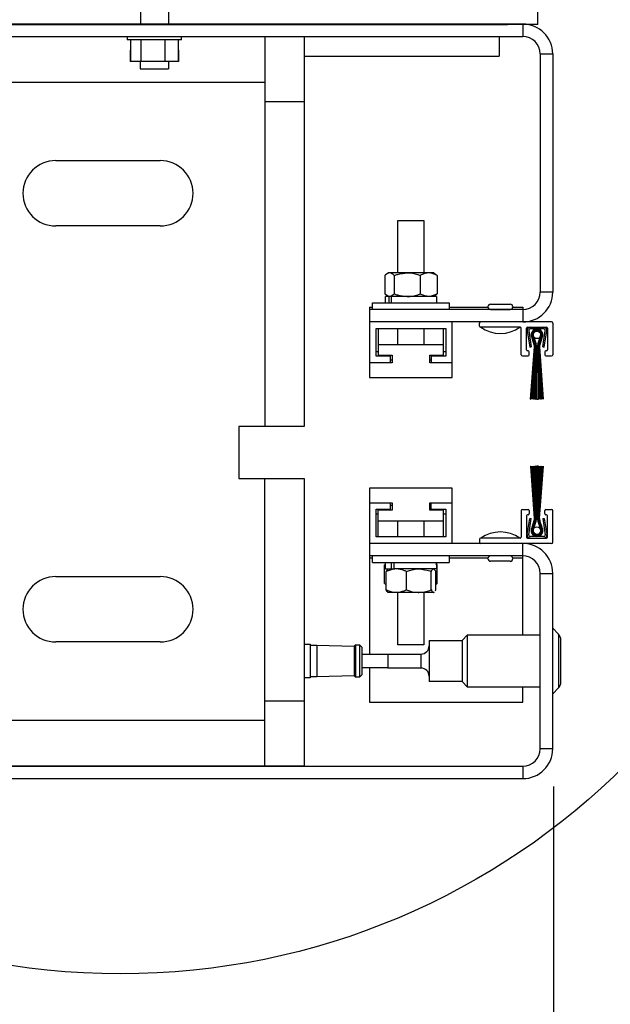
# Model space of a CAD drawing. Header units: inches. Extents: x 170 to 312, y 215 to 248.
# Tile 289 of 557: x 224.954 to 225.686, y 236.328 to 237.549. Entities that reach past the tile are written whole.
import ezdxf

# ---------------------------------------------------------------- set-up
doc = ezdxf.new("R2010")
doc.units = ezdxf.units.IN
doc.header["$LTSCALE"] = 0.25
doc.header["$MEASUREMENT"] = 0
doc.layers.add('ANNOTATIONS', color=1, linetype='Continuous')
doc.layers.add('DETAILS', color=4, linetype='Continuous')
doc.styles.add('ARIAL', font='arial.ttf', dxfattribs={"height": 0.09375})
doc.dimstyles.new('STANDARD$0', dxfattribs={"dimtxt": 0.09375, "dimasz": 0.09375, "dimexe": 0.03125, "dimexo": 0.046875, "dimgap": 0.09, "dimtad": 0, "dimtih": 1, "dimtoh": 1, "dimdec": 4, "dimzin": 0, "dimdsep": 46, "dimtxsty": 'ARIAL', "dimcen": 0.09, "dimadec": 0, "dimazin": 0, "dimtfac": 1, "dimtdec": 4, "dimtofl": 0, "dimtmove": 0, "dimatfit": 1, "dimfxl": 1, "dimtolj": 1, "dimtzin": 0, "dimarcsym": 0})

# ---------------------------------------------------------------- blocks, each defined once
blk = doc.blocks.new('*D231')
at = {"layer": 'ANNOTATIONS', "color": 0, "lineweight": -2, "transparency": 16777216}
for p, q in [((225.6156, 236.5979), (225.6156, 236.1931)), ((224.5693, 236.5608), (224.5693, 236.1931)), ((224.663, 236.2243), (224.9318, 236.2243)), ((225.5218, 236.2243), (225.2197, 236.2243))]:
    blk.add_line(p, q, dxfattribs=at)
at = {"layer": 'ANNOTATIONS', "color": 0, "transparency": 16777216}
for points in [[(224.663, 236.2399), (224.663, 236.2087), (224.5693, 236.2243)], [(225.5218, 236.2399), (225.5218, 236.2087), (225.6156, 236.2243)]]:
    blk.add_solid(points, dxfattribs=at)
at = {"layer": 'defpoints', "color": 0, "transparency": 16777216}
for p in [(225.6156, 236.6448), (224.5693, 236.6077), (224.5693, 236.2243)]:
    blk.add_point(p, dxfattribs=at)
at = {"layer": 'ANNOTATIONS', "color": 0, "transparency": 16777216, "insert": (225.0758, 236.2243), "char_height": 0.09375, "attachment_point": 5, "style": 'ARIAL'}
blk.add_mtext('\\A1;8"', dxfattribs=at)

msp = doc.modelspace()

# ---------------------------------------------------------------- linework, layer by layer
at = {"layer": 'DETAILS'}
for p, q in [((225.1037, 237.90734), (225.1037, 237.54355)), ((225.13886, 237.54355), (225.13886, 237.90734)), ((225.59641, 237.54355), (225.59641, 237.90734)), ((225.59641, 237.54355), (224.54919, 237.54355)), ((225.57761, 237.54383), (224.56839, 237.54383)), ((224.59956, 237.54355), (225.55887, 237.54355)), ((225.59641, 237.54355), (224.80961, 237.54355)), ((225.57761, 237.54383), (225.57761, 237.5284)), ((224.6298, 237.5284), (225.57761, 237.5284)), ((225.08726, 237.5284), (225.08726, 237.52418)), ((225.15476, 237.52418), (225.15476, 237.5284)), ((225.25808, 237.5284), (225.25808, 237.04471)), ((225.30671, 237.5284), (225.30671, 237.04471)), ((225.5483, 237.5284), (225.5483, 237.50409)), ((225.15476, 237.52418), (225.08726, 237.52418)), ((225.09128, 237.52418), (225.09128, 237.49747)), ((225.10437, 237.52418), (225.10437, 237.49747)), ((225.1341, 237.52418), (225.1341, 237.49747)), ((225.15073, 237.52418), (225.15073, 237.49747)), ((225.09121, 237.51167), (225.09121, 237.49747)), ((225.1508, 237.51167), (225.1508, 237.49747)), ((225.30671, 237.50409), (225.5483, 237.50409)), ((225.59926, 237.50675), (225.6147, 237.50675)), ((225.59926, 237.50675), (225.59926, 237.21134)), ((225.6147, 237.50675), (225.6147, 237.21134)), ((225.1508, 237.49747), (225.09121, 237.49747)), ((225.10343, 237.49747), (225.10343, 237.4882)), ((225.10343, 237.4882), (225.13859, 237.4882)), ((225.13859, 237.49747), (225.13859, 237.4882)), ((224.86905, 237.47167), (225.25808, 237.47167)), ((225.30671, 237.44735), (225.25808, 237.44735)), ((224.99873, 237.37441), (225.12841, 237.37441)), ((225.12841, 237.29336), (224.99873, 237.29336)), ((225.42277, 237.2352), (225.42277, 237.30004)), ((225.42277, 237.30004), (225.45519, 237.30004)), ((225.45519, 237.30004), (225.45519, 237.2352)), ((225.40665, 237.23196), (225.40665, 237.20914)), ((225.40842, 237.23358), (225.41062, 237.2352)), ((225.46735, 237.2352), (225.41062, 237.2352)), ((225.41829, 237.23196), (225.41829, 237.20914)), ((225.45062, 237.23196), (225.45062, 237.20914)), ((225.46735, 237.2352), (225.46955, 237.23358)), ((225.47132, 237.23196), (225.47132, 237.20914)), ((225.41062, 237.2059), (225.40842, 237.20752)), ((225.46955, 237.20752), (225.46735, 237.2059)), ((225.6147, 237.21134), (225.59926, 237.21134)), ((225.39139, 237.18969), (225.39139, 237.19786)), ((225.39139, 237.19786), (225.48657, 237.19786)), ((225.40741, 237.19786), (225.40741, 237.2059)), ((225.41446, 237.2059), (225.40741, 237.2059)), ((225.40983, 237.2059), (225.40983, 237.20648)), ((225.41168, 237.2059), (225.41168, 237.19786)), ((225.4145, 237.2059), (225.4145, 237.19786)), ((225.47056, 237.2059), (225.4145, 237.2059)), ((225.46814, 237.2059), (225.46814, 237.20648)), ((225.47056, 237.2059), (225.47056, 237.19786)), ((225.48657, 237.19786), (225.48657, 237.18969)), ((225.5377, 237.1963), (225.56201, 237.1963)), ((225.38776, 237.19259), (225.38776, 237.10553)), ((225.38776, 237.19259), (225.39139, 237.19259)), ((225.57761, 237.18969), (225.38776, 237.18969)), ((225.48657, 237.19259), (225.53449, 237.19259)), ((225.5377, 237.18969), (225.5377, 237.18982)), ((225.5377, 237.18982), (225.56201, 237.18982)), ((225.56201, 237.18982), (225.56201, 237.18969)), ((225.56522, 237.19259), (225.57761, 237.19259)), ((225.57761, 237.19259), (225.57761, 237.17425)), ((225.6134, 237.17425), (225.38776, 237.17425)), ((225.4902, 237.10553), (225.4902, 237.17425)), ((225.52392, 237.16907), (225.52392, 237.17296)), ((225.6147, 237.17296), (225.6147, 237.13341)), ((225.3958, 237.13172), (225.3958, 237.16621)), ((225.3958, 237.16621), (225.48216, 237.16621)), ((225.39846, 237.16621), (225.39846, 237.13315)), ((225.42277, 237.14611), (225.42277, 237.16621)), ((225.45519, 237.16621), (225.45519, 237.14611)), ((225.47951, 237.13315), (225.47951, 237.16621)), ((225.48216, 237.16621), (225.48216, 237.13172)), ((225.5745, 237.16777), (225.52522, 237.16777)), ((225.57579, 237.13341), (225.57579, 237.16647)), ((225.58228, 237.13989), (225.58228, 237.16647)), ((225.58313, 237.16307), (225.58617, 237.14313)), ((225.58357, 237.16777), (225.60691, 237.16777)), ((225.58506, 237.16336), (225.58809, 237.14342)), ((225.60331, 237.16583), (225.58717, 237.16583)), ((225.6024, 237.14342), (225.60543, 237.16336)), ((225.60432, 237.14313), (225.60735, 237.16307)), ((225.60821, 237.16647), (225.60821, 237.13989)), ((225.47951, 237.14611), (225.39846, 237.14611)), ((225.59179, 237.14584), (225.5891, 237.15415)), ((225.58922, 237.15421), (225.59191, 237.14588)), ((225.59203, 237.14592), (225.58934, 237.15426)), ((225.58946, 237.15432), (225.59216, 237.14596)), ((225.59228, 237.146), (225.58958, 237.15438)), ((225.58969, 237.15444), (225.5924, 237.14604)), ((225.59253, 237.14608), (225.58981, 237.1545)), ((225.58993, 237.15456), (225.59265, 237.14612)), ((225.59277, 237.14616), (225.59004, 237.15461)), ((225.59016, 237.15467), (225.5929, 237.1462)), ((225.59302, 237.14624), (225.59028, 237.15473)), ((225.59145, 237.15534), (225.59426, 237.14664)), ((225.59617, 237.14664), (225.59898, 237.15534)), ((225.60014, 237.15473), (225.5974, 237.14624)), ((225.59752, 237.1462), (225.60026, 237.15467)), ((225.60038, 237.15461), (225.59765, 237.14616)), ((225.59777, 237.14612), (225.60049, 237.15456)), ((225.60061, 237.1545), (225.59789, 237.14608)), ((225.59802, 237.14604), (225.60073, 237.15444)), ((225.60085, 237.15438), (225.59814, 237.146)), ((225.59826, 237.14596), (225.60096, 237.15432)), ((225.60108, 237.15426), (225.59839, 237.14592)), ((225.59851, 237.14588), (225.6012, 237.15421)), ((225.60132, 237.15415), (225.59863, 237.14584)), ((225.39846, 237.13742), (225.3958, 237.13742)), ((225.48216, 237.13742), (225.47951, 237.13742)), ((225.58422, 237.13859), (225.58357, 237.13859)), ((225.58552, 237.13341), (225.58552, 237.1373)), ((225.58617, 237.14313), (225.58809, 237.14342)), ((225.58732, 237.07829), (225.59216, 237.14345)), ((225.59229, 237.14345), (225.58748, 237.07829)), ((225.58871, 237.07829), (225.59242, 237.14345)), ((225.59255, 237.14345), (225.58887, 237.07829)), ((225.5901, 237.07829), (225.59268, 237.14345)), ((225.59281, 237.14345), (225.59026, 237.07829)), ((225.59147, 237.07829), (225.59294, 237.14345)), ((225.59307, 237.14345), (225.59163, 237.07829)), ((225.59284, 237.07829), (225.5932, 237.14345)), ((225.59333, 237.14345), (225.593, 237.07829)), ((225.59346, 237.07829), (225.59346, 237.14345)), ((225.59476, 237.14345), (225.59476, 237.07829)), ((225.59566, 237.07829), (225.59566, 237.14345)), ((225.59696, 237.14345), (225.59696, 237.07829)), ((225.59742, 237.07829), (225.59709, 237.14345)), ((225.59722, 237.14345), (225.59758, 237.07829)), ((225.59879, 237.07829), (225.59735, 237.14345)), ((225.59748, 237.14345), (225.59895, 237.07829)), ((225.60017, 237.07829), (225.59761, 237.14345)), ((225.59774, 237.14345), (225.60033, 237.07829)), ((225.60155, 237.07829), (225.59787, 237.14345)), ((225.598, 237.14345), (225.60171, 237.07829)), ((225.60294, 237.07829), (225.59813, 237.14345)), ((225.59826, 237.14345), (225.6031, 237.07829)), ((225.6024, 237.14342), (225.60432, 237.14313)), ((225.60497, 237.1373), (225.60497, 237.13341)), ((225.60691, 237.13859), (225.60627, 237.13859)), ((225.41564, 237.12368), (225.38776, 237.12368)), ((225.4137, 237.13172), (225.3958, 237.13172)), ((225.39846, 237.13315), (225.41564, 237.13315)), ((225.4137, 237.12368), (225.4137, 237.13315)), ((225.41564, 237.12669), (225.4137, 237.12669)), ((225.41564, 237.13315), (225.41564, 237.12368)), ((225.46232, 237.13315), (225.47951, 237.13315)), ((225.46232, 237.12368), (225.46232, 237.13315)), ((225.46427, 237.12669), (225.46232, 237.12669)), ((225.4902, 237.12368), (225.46232, 237.12368)), ((225.46427, 237.13315), (225.46427, 237.12368)), ((225.48216, 237.13172), (225.46427, 237.13172)), ((225.57709, 237.13211), (225.58422, 237.13211)), ((225.60627, 237.13211), (225.6134, 237.13211)), ((225.38776, 237.10553), (225.4902, 237.10553)), ((225.58732, 237.07829), (225.58748, 237.07829)), ((225.58871, 237.07829), (225.58887, 237.07829)), ((225.5901, 237.07829), (225.59026, 237.07829)), ((225.59147, 237.07829), (225.59163, 237.07829)), ((225.59284, 237.07829), (225.593, 237.07829)), ((225.59346, 237.07829), (225.59476, 237.07829)), ((225.59566, 237.07829), (225.59696, 237.07829)), ((225.59742, 237.07829), (225.59758, 237.07829)), ((225.59879, 237.07829), (225.59895, 237.07829)), ((225.60017, 237.07829), (225.60033, 237.07829)), ((225.60155, 237.07829), (225.60171, 237.07829)), ((225.60294, 237.07829), (225.6031, 237.07829)), ((225.22566, 237.04471), (225.22566, 236.97987)), ((225.30671, 237.04471), (225.22566, 237.04471)), ((225.58732, 236.99543), (225.58748, 236.99543)), ((225.58732, 236.99543), (225.59216, 236.93027)), ((225.59229, 236.93027), (225.58748, 236.99543)), ((225.58871, 236.99543), (225.58887, 236.99543)), ((225.58871, 236.99543), (225.59242, 236.93027)), ((225.59255, 236.93027), (225.58887, 236.99543)), ((225.5901, 236.99543), (225.59026, 236.99543)), ((225.5901, 236.99543), (225.59268, 236.93027)), ((225.59281, 236.93027), (225.59026, 236.99543)), ((225.59147, 236.99543), (225.59163, 236.99543)), ((225.59147, 236.99543), (225.59294, 236.93027)), ((225.59307, 236.93027), (225.59163, 236.99543)), ((225.59284, 236.99543), (225.593, 236.99543)), ((225.59284, 236.99543), (225.5932, 236.93027)), ((225.59333, 236.93027), (225.593, 236.99543)), ((225.59476, 236.99543), (225.59346, 236.99543)), ((225.59346, 236.99543), (225.59346, 236.93027)), ((225.59476, 236.93027), (225.59476, 236.99543)), ((225.59566, 236.99543), (225.59566, 236.93027)), ((225.59696, 236.99543), (225.59566, 236.99543)), ((225.59696, 236.93027), (225.59696, 236.99543)), ((225.59742, 236.99543), (225.59709, 236.93027)), ((225.59722, 236.93027), (225.59758, 236.99543)), ((225.59879, 236.99543), (225.59735, 236.93027)), ((225.59742, 236.99543), (225.59758, 236.99543)), ((225.59748, 236.93027), (225.59895, 236.99543)), ((225.60017, 236.99543), (225.59761, 236.93027)), ((225.59774, 236.93027), (225.60033, 236.99543)), ((225.60155, 236.99543), (225.59787, 236.93027)), ((225.598, 236.93027), (225.60171, 236.99543)), ((225.60294, 236.99543), (225.59813, 236.93027)), ((225.59826, 236.93027), (225.6031, 236.99543)), ((225.59879, 236.99543), (225.59895, 236.99543)), ((225.60017, 236.99543), (225.60033, 236.99543)), ((225.60155, 236.99543), (225.60171, 236.99543)), ((225.60294, 236.99543), (225.6031, 236.99543)), ((225.22566, 236.97987), (225.30671, 236.97987)), ((225.25808, 236.62326), (225.25808, 236.97987)), ((225.30671, 236.97987), (225.30671, 236.62326)), ((225.4902, 236.9682), (225.38776, 236.9682)), ((225.38776, 236.9682), (225.38776, 236.76201)), ((225.4902, 236.89947), (225.4902, 236.9682)), ((225.38776, 236.95004), (225.41564, 236.95004)), ((225.4137, 236.94058), (225.4137, 236.95004)), ((225.41564, 236.95004), (225.41564, 236.94058)), ((225.46232, 236.94058), (225.46232, 236.95004)), ((225.46232, 236.95004), (225.4902, 236.95004)), ((225.46427, 236.94058), (225.46427, 236.95004)), ((225.3958, 236.942), (225.4137, 236.942)), ((225.3958, 236.90751), (225.3958, 236.942)), ((225.41564, 236.94058), (225.39846, 236.94058)), ((225.39846, 236.90751), (225.39846, 236.94058)), ((225.4137, 236.94704), (225.41564, 236.94704)), ((225.46232, 236.94704), (225.46427, 236.94704)), ((225.47951, 236.94058), (225.46232, 236.94058)), ((225.46427, 236.942), (225.48216, 236.942)), ((225.47951, 236.90751), (225.47951, 236.94058)), ((225.48216, 236.942), (225.48216, 236.90751)), ((225.57579, 236.94032), (225.57579, 236.90725)), ((225.57709, 236.94161), (225.58422, 236.94161)), ((225.58552, 236.94032), (225.58552, 236.93643)), ((225.60497, 236.93643), (225.60497, 236.94032)), ((225.60627, 236.94161), (225.6134, 236.94161)), ((225.6147, 236.90077), (225.6147, 236.94032)), ((225.3958, 236.9363), (225.39846, 236.9363)), ((225.39846, 236.92761), (225.47951, 236.92761)), ((225.42277, 236.90751), (225.42277, 236.92761)), ((225.45519, 236.92761), (225.45519, 236.90751)), ((225.47951, 236.9363), (225.48216, 236.9363)), ((225.58228, 236.93383), (225.58228, 236.90725)), ((225.58313, 236.91065), (225.58617, 236.93059)), ((225.58422, 236.93513), (225.58357, 236.93513)), ((225.58506, 236.91036), (225.58809, 236.9303)), ((225.58617, 236.93059), (225.58809, 236.9303)), ((225.59179, 236.92788), (225.5891, 236.91957)), ((225.58922, 236.91952), (225.59191, 236.92784)), ((225.59203, 236.9278), (225.58934, 236.91946)), ((225.58946, 236.9194), (225.59216, 236.92776)), ((225.59228, 236.92772), (225.58958, 236.91934)), ((225.58969, 236.91928), (225.5924, 236.92768)), ((225.59253, 236.92764), (225.58981, 236.91923)), ((225.58993, 236.91917), (225.59265, 236.9276)), ((225.59277, 236.92756), (225.59004, 236.91911)), ((225.59016, 236.91905), (225.5929, 236.92752)), ((225.59302, 236.92748), (225.59028, 236.91899)), ((225.59145, 236.91839), (225.59426, 236.92708)), ((225.59617, 236.92708), (225.59898, 236.91839)), ((225.60014, 236.91899), (225.5974, 236.92748)), ((225.59752, 236.92752), (225.60026, 236.91905)), ((225.60038, 236.91911), (225.59765, 236.92756)), ((225.59777, 236.9276), (225.60049, 236.91917)), ((225.60061, 236.91923), (225.59789, 236.92764)), ((225.59802, 236.92768), (225.60073, 236.91928)), ((225.60085, 236.91934), (225.59814, 236.92772)), ((225.59826, 236.92776), (225.60096, 236.9194)), ((225.60108, 236.91946), (225.59839, 236.9278)), ((225.59851, 236.92784), (225.6012, 236.91952)), ((225.60132, 236.91957), (225.59863, 236.92788)), ((225.6024, 236.9303), (225.60432, 236.93059)), ((225.6024, 236.9303), (225.60543, 236.91036)), ((225.60432, 236.93059), (225.60735, 236.91065)), ((225.60691, 236.93513), (225.60627, 236.93513)), ((225.60821, 236.90725), (225.60821, 236.93383)), ((225.48216, 236.90751), (225.3958, 236.90751)), ((225.52392, 236.90466), (225.52392, 236.90077)), ((225.5745, 236.90595), (225.52522, 236.90595)), ((225.58357, 236.90595), (225.60691, 236.90595)), ((225.60331, 236.9079), (225.58717, 236.9079)), ((225.6134, 236.89947), (225.38776, 236.89947)), ((225.57761, 236.786), (225.57761, 236.89947)), ((225.57761, 236.88404), (225.38776, 236.88404)), ((225.39139, 236.88114), (225.38776, 236.88114)), ((225.39139, 236.87587), (225.39139, 236.88404)), ((225.48657, 236.88404), (225.48657, 236.87587)), ((225.53449, 236.88114), (225.48657, 236.88114)), ((225.5377, 236.88391), (225.5377, 236.88404)), ((225.56201, 236.88391), (225.5377, 236.88391)), ((225.56201, 236.87742), (225.5377, 236.87742)), ((225.56201, 236.88404), (225.56201, 236.88391)), ((225.57761, 236.88114), (225.56522, 236.88114)), ((225.39139, 236.87587), (225.48657, 236.87587)), ((225.40644, 236.87275), (225.40803, 236.8736)), ((225.40644, 236.84993), (225.40644, 236.87275)), ((225.40741, 236.86783), (225.40741, 236.87587)), ((225.40741, 236.86783), (225.41699, 236.86783)), ((225.40828, 236.84176), (225.40828, 236.86459)), ((225.40996, 236.86734), (225.41062, 236.86783)), ((225.41489, 236.86783), (225.41489, 236.87587)), ((225.47056, 236.86783), (225.41734, 236.86783)), ((225.41838, 236.86783), (225.41838, 236.87587)), ((225.43353, 236.84176), (225.43353, 236.86459)), ((225.46423, 236.84176), (225.46423, 236.86459)), ((225.46735, 236.86783), (225.46801, 236.86734)), ((225.46968, 236.84176), (225.46968, 236.86459)), ((225.47153, 236.87275), (225.46994, 236.8736)), ((225.47056, 236.87587), (225.47056, 236.86783)), ((225.47056, 236.87333), (225.47153, 236.87275)), ((225.47153, 236.84993), (225.47153, 236.87275)), ((224.99873, 236.8583), (225.12841, 236.8583)), ((225.59926, 236.86238), (225.6147, 236.86238)), ((225.59926, 236.64478), (225.59926, 236.86238)), ((225.6147, 236.64478), (225.6147, 236.86238)), ((225.40644, 236.84993), (225.40803, 236.84909)), ((225.40828, 236.84841), (225.4078, 236.84877)), ((225.47017, 236.84877), (225.46968, 236.84841)), ((225.47153, 236.84993), (225.46994, 236.84909)), ((225.41062, 236.83852), (225.40996, 236.83901)), ((225.46735, 236.83852), (225.41062, 236.83852)), ((225.42277, 236.77368), (225.42277, 236.83852)), ((225.45519, 236.83852), (225.45519, 236.77368)), ((225.46695, 236.83852), (225.46775, 236.83936)), ((225.46801, 236.83901), (225.46735, 236.83852)), ((225.6147, 236.79417), (225.62192, 236.78695)), ((225.46153, 236.77911), (225.50238, 236.77911)), ((225.46153, 236.77911), (225.46153, 236.72805)), ((225.50238, 236.77911), (225.50927, 236.786)), ((225.50238, 236.77911), (225.50238, 236.72805)), ((225.50927, 236.786), (225.59926, 236.786)), ((225.50927, 236.72116), (225.50927, 236.786)), ((225.62192, 236.78695), (225.62192, 236.72021)), ((225.62491, 236.72743), (225.62491, 236.77973)), ((225.12841, 236.77725), (224.99873, 236.77725)), ((225.30671, 236.77452), (225.31426, 236.77452)), ((225.31426, 236.77452), (225.31426, 236.73264)), ((225.31426, 236.77323), (225.3223, 236.77323)), ((225.3223, 236.77323), (225.36883, 236.77191)), ((225.3223, 236.77323), (225.3223, 236.73394)), ((225.36883, 236.77191), (225.37041, 236.77349)), ((225.36883, 236.77191), (225.36883, 236.73525)), ((225.37041, 236.77349), (225.37547, 236.77349)), ((225.37041, 236.77349), (225.37041, 236.73368)), ((225.37547, 236.77349), (225.37806, 236.77089)), ((225.37547, 236.77349), (225.37547, 236.73368)), ((225.37806, 236.77089), (225.37806, 236.73627)), ((225.45519, 236.77368), (225.42277, 236.77368)), ((225.37806, 236.76201), (225.41048, 236.76201)), ((225.41, 236.76233), (225.41, 236.76201)), ((225.41048, 236.76226), (225.45132, 236.76226)), ((225.41048, 236.76226), (225.41048, 236.7449)), ((225.45132, 236.76226), (225.45132, 236.7449)), ((225.41048, 236.74515), (225.37806, 236.74515)), ((225.38776, 236.74515), (225.38776, 236.70249)), ((225.45132, 236.7449), (225.41048, 236.7449)), ((225.31426, 236.73264), (225.30671, 236.73264)), ((225.3223, 236.73394), (225.31426, 236.73394)), ((225.36883, 236.73525), (225.3223, 236.73394)), ((225.37041, 236.73368), (225.36883, 236.73525)), ((225.37547, 236.73368), (225.37041, 236.73368)), ((225.37806, 236.73627), (225.37547, 236.73368)), ((225.50238, 236.72805), (225.46153, 236.72805)), ((225.50927, 236.72116), (225.50238, 236.72805)), ((225.59926, 236.72116), (225.50927, 236.72116)), ((225.57761, 236.70249), (225.57761, 236.72116)), ((225.62192, 236.72021), (225.6147, 236.71299)), ((225.25808, 236.7043), (225.30671, 236.7043)), ((225.38776, 236.70249), (225.57761, 236.70249)), ((225.25808, 236.67999), (224.86905, 236.67999)), ((225.6147, 236.64478), (225.59926, 236.64478)), ((224.61436, 236.62313), (225.57761, 236.62313)), ((225.30671, 236.62326), (224.86905, 236.62326)), ((224.96631, 236.62313), (224.96631, 236.62326)), ((224.99873, 236.62326), (224.99873, 236.62313)), ((225.17703, 236.62313), (225.17703, 236.62326)), ((225.20945, 236.62326), (225.20945, 236.62313)), ((225.57761, 236.62313), (225.57761, 236.60769)), ((224.61436, 236.60769), (225.57761, 236.60769))]:
    msp.add_line(p, q, dxfattribs=at)
for centre, radius in [((225.07874, 237.25204), 0.88662), ((225.59521, 237.15829), 0.00472), ((225.59521, 236.91543), 0.00472)]:
    msp.add_circle(centre, radius, dxfattribs=at)
for centre, radius, start, end in [((225.57761, 237.50675), 0.03709, 0, 90), ((225.57761, 237.50675), 0.02166, 0, 90), ((224.99873, 237.33389), 0.04052, 90, 270), ((225.12841, 237.33389), 0.04052, 270, 90), ((225.57761, 237.21134), 0.03709, 270, 0), ((225.57761, 237.21134), 0.02166, 270, 0), ((225.5377, 237.19306), 0.00324, 90, 270), ((225.56201, 237.19306), 0.00324, 270, 90), ((225.52522, 237.17296), 0.0013, 90, 180), ((225.6134, 237.17296), 0.0013, 0, 90), ((225.52522, 237.16907), 0.0013, 180, 270), ((225.54986, 237.20187), 0.04188, 234.51066, 305.48934), ((225.5745, 237.16647), 0.0013, 0, 90), ((225.58357, 237.16647), 0.0013, 90, 180), ((225.58717, 237.16368), 0.00409, 90, 188.65121), ((225.58717, 237.16368), 0.00214, 90, 188.65121), ((225.59521, 237.15829), 0.00738, 325.87014, 214.12986), ((225.59521, 237.15829), 0.00725, 325.72454, 214.27546), ((225.59521, 237.15829), 0.00712, 325.57496, 214.42504), ((225.59521, 237.15829), 0.00699, 325.4212, 214.5788), ((225.59521, 237.15829), 0.00686, 325.26307, 214.73693), ((225.59521, 237.15829), 0.00673, 325.10036, 214.89964), ((225.59521, 237.15829), 0.0066, 324.93284, 215.06716), ((225.59521, 237.15829), 0.00647, 324.76027, 215.23973), ((225.59521, 237.15829), 0.00634, 324.58238, 215.41762), ((225.59521, 237.15829), 0.00621, 324.39891, 215.60109), ((225.59521, 237.15829), 0.00608, 324.20956, 215.79044), ((225.59521, 237.15829), 0.00478, 321.90656, 218.09344), ((225.60331, 237.16368), 0.00409, 351.34879, 90), ((225.60331, 237.16368), 0.00214, 351.34879, 90), ((225.60691, 237.16647), 0.0013, 0, 90), ((225.58438, 237.14345), 0.00778, 0, 17.89522), ((225.58438, 237.14345), 0.00791, 0, 17.89522), ((225.58438, 237.14345), 0.00804, 0, 17.89522), ((225.58438, 237.14345), 0.00817, 0, 17.89522), ((225.58438, 237.14345), 0.0083, 0, 17.89522), ((225.58438, 237.14345), 0.00843, 0, 17.89522), ((225.58438, 237.14345), 0.00856, 0, 17.89522), ((225.58438, 237.14345), 0.00869, 0, 17.89522), ((225.58438, 237.14345), 0.00882, 0, 17.89522), ((225.58438, 237.14345), 0.00895, 0, 17.89522), ((225.58438, 237.14345), 0.00908, 0, 17.89522), ((225.58438, 237.14345), 0.01037, 0, 17.89522), ((225.60604, 237.14345), 0.01037, 162.10478, 180), ((225.60604, 237.14345), 0.00908, 162.10478, 180), ((225.60604, 237.14345), 0.00895, 162.10478, 180), ((225.60604, 237.14345), 0.00882, 162.10478, 180), ((225.60604, 237.14345), 0.00869, 162.10478, 180), ((225.60604, 237.14345), 0.00856, 162.10478, 180), ((225.60604, 237.14345), 0.00843, 162.10478, 180), ((225.60604, 237.14345), 0.0083, 162.10478, 180), ((225.60604, 237.14345), 0.00817, 162.10478, 180), ((225.60604, 237.14345), 0.00804, 162.10478, 180), ((225.60604, 237.14345), 0.00791, 162.10478, 180), ((225.60604, 237.14345), 0.00778, 162.10478, 180), ((225.57709, 237.13341), 0.0013, 180, 270), ((225.58357, 237.13989), 0.0013, 180, 270), ((225.58422, 237.1373), 0.0013, 0, 90), ((225.58422, 237.13341), 0.0013, 270, 0), ((225.60627, 237.1373), 0.0013, 90, 180), ((225.60627, 237.13341), 0.0013, 180, 270), ((225.60691, 237.13989), 0.0013, 270, 0), ((225.6134, 237.13341), 0.0013, 270, 0), ((225.57709, 236.94032), 0.0013, 90, 180), ((225.58422, 236.94032), 0.0013, 0, 90), ((225.60627, 236.94032), 0.0013, 90, 180), ((225.6134, 236.94032), 0.0013, 0, 90), ((225.58357, 236.93383), 0.0013, 90, 180), ((225.58422, 236.93643), 0.0013, 270, 0), ((225.58438, 236.93027), 0.00778, 342.10478, 0), ((225.58438, 236.93027), 0.00791, 342.10478, 0), ((225.58438, 236.93027), 0.00804, 342.10478, 0), ((225.58438, 236.93027), 0.00817, 342.10478, 0), ((225.58438, 236.93027), 0.0083, 342.10478, 0), ((225.58438, 236.93027), 0.00843, 342.10478, 0), ((225.58438, 236.93027), 0.00856, 342.10478, 0), ((225.58438, 236.93027), 0.00869, 342.10478, 0), ((225.58438, 236.93027), 0.00882, 342.10478, 0), ((225.58438, 236.93027), 0.00895, 342.10478, 0), ((225.58438, 236.93027), 0.00908, 342.10478, 0), ((225.58438, 236.93027), 0.01037, 342.10478, 0), ((225.60604, 236.93027), 0.01037, 180, 197.89522), ((225.60604, 236.93027), 0.00908, 180, 197.89522), ((225.60604, 236.93027), 0.00895, 180, 197.89522), ((225.60604, 236.93027), 0.00882, 180, 197.89522), ((225.60604, 236.93027), 0.00869, 180, 197.89522), ((225.60604, 236.93027), 0.00856, 180, 197.89522), ((225.60604, 236.93027), 0.00843, 180, 197.89522), ((225.60604, 236.93027), 0.0083, 180, 197.89522), ((225.60604, 236.93027), 0.00817, 180, 197.89522), ((225.60604, 236.93027), 0.00804, 180, 197.89522), ((225.60604, 236.93027), 0.00791, 180, 197.89522), ((225.60604, 236.93027), 0.00778, 180, 197.89522), ((225.60627, 236.93643), 0.0013, 180, 270), ((225.60691, 236.93383), 0.0013, 0, 90), ((225.54986, 236.87185), 0.04188, 54.51066, 125.48934), ((225.59521, 236.91543), 0.00738, 145.87014, 34.12986), ((225.59521, 236.91543), 0.00725, 145.72454, 34.27546), ((225.59521, 236.91543), 0.00712, 145.57496, 34.42504), ((225.59521, 236.91543), 0.00699, 145.4212, 34.5788), ((225.59521, 236.91543), 0.00686, 145.26307, 34.73693), ((225.59521, 236.91543), 0.00673, 145.10036, 34.89964), ((225.59521, 236.91543), 0.0066, 144.93284, 35.06716), ((225.59521, 236.91543), 0.00647, 144.76027, 35.23973), ((225.59521, 236.91543), 0.00634, 144.58238, 35.41762), ((225.59521, 236.91543), 0.00621, 144.39891, 35.60109), ((225.59521, 236.91543), 0.00608, 144.20956, 35.79044), ((225.59521, 236.91543), 0.00478, 141.90656, 38.09344), ((225.52522, 236.90466), 0.0013, 90, 180), ((225.5745, 236.90725), 0.0013, 270, 0), ((225.58357, 236.90725), 0.0013, 180, 270), ((225.58717, 236.91004), 0.00409, 171.34879, 270), ((225.58717, 236.91004), 0.00214, 171.34879, 270), ((225.60331, 236.91004), 0.00409, 270, 8.65121), ((225.60331, 236.91004), 0.00214, 270, 8.65121), ((225.60691, 236.90725), 0.0013, 270, 0), ((225.52522, 236.90077), 0.0013, 180, 270), ((225.57761, 236.86238), 0.03709, 0, 90), ((225.6134, 236.90077), 0.0013, 270, 0), ((225.5377, 236.88067), 0.00324, 90, 270), ((225.56201, 236.88067), 0.00324, 270, 90), ((225.57761, 236.86238), 0.02166, 0, 90), ((224.99873, 236.81777), 0.04052, 90, 270), ((225.12841, 236.81777), 0.04052, 270, 90), ((225.6147, 236.77973), 0.01021, 0, 45), ((225.45132, 236.77247), 0.01021, 270, 0), ((225.45132, 236.73469), 0.01021, 0, 90), ((225.6147, 236.72743), 0.01021, 315, 0), ((225.57761, 236.64478), 0.02166, 270, 0), ((225.57761, 236.64478), 0.03709, 270, 0)]:
    msp.add_arc(centre, radius, start, end, dxfattribs=at)
for points, knots in [([(225.41247, 237.2352), (225.41073, 237.23469), (225.40875, 237.23411), (225.40688, 237.2322), (225.40665, 237.23196)], [0, 0, 0, 0, 0.8722285, 1, 1, 1, 1]), ([(225.41829, 237.23196), (225.4165, 237.2335), (225.41458, 237.23515), (225.4126, 237.2352), (225.41247, 237.2352)], [0, 0, 0, 0, 0.9320645, 1, 1, 1, 1]), ([(225.41829, 237.23196), (225.41965, 237.23245), (225.42485, 237.23433), (225.43038, 237.23483), (225.43446, 237.2352)], [0, 0, 0, 0, 0.2620915, 1, 1, 1, 1]), ([(225.43446, 237.2352), (225.4355, 237.23518), (225.44102, 237.23505), (225.44633, 237.23334), (225.45062, 237.23196)], [0, 0, 0, 0, 0.18966375, 1, 1, 1, 1]), ([(225.46097, 237.2352), (225.45789, 237.23469), (225.45436, 237.23411), (225.45105, 237.2322), (225.45062, 237.23196)], [0, 0, 0, 0, 0.8722285, 1, 1, 1, 1]), ([(225.47132, 237.23196), (225.46814, 237.2335), (225.46473, 237.23515), (225.46121, 237.2352), (225.46097, 237.2352)], [0, 0, 0, 0, 0.9320645, 1, 1, 1, 1]), ([(225.46934, 237.2333), (225.46977, 237.23315), (225.47044, 237.23291), (225.47108, 237.23222), (225.47132, 237.23196)], [0, 0, 0, 0, 0.6277709, 1, 1, 1, 1]), ([(225.41247, 237.2059), (225.41073, 237.2064), (225.40875, 237.20699), (225.40688, 237.20889), (225.40665, 237.20914)], [0, 0, 0, 0, 0.87222847, 1, 1, 1, 1]), ([(225.41829, 237.20914), (225.4165, 237.2076), (225.41458, 237.20594), (225.4126, 237.2059), (225.41247, 237.2059)], [0, 0, 0, 0, 0.9320645, 1, 1, 1, 1]), ([(225.41829, 237.20914), (225.41965, 237.20865), (225.42485, 237.20677), (225.43038, 237.20627), (225.43446, 237.2059)], [0, 0, 0, 0, 0.26209151, 1, 1, 1, 1]), ([(225.43446, 237.2059), (225.4355, 237.20592), (225.44102, 237.20605), (225.44633, 237.20776), (225.45062, 237.20914)], [0, 0, 0, 0, 0.1896638, 1, 1, 1, 1]), ([(225.46097, 237.2059), (225.45789, 237.2064), (225.45436, 237.20699), (225.45105, 237.20889), (225.45062, 237.20914)], [0, 0, 0, 0, 0.87222847, 1, 1, 1, 1]), ([(225.47132, 237.20914), (225.46814, 237.2076), (225.46473, 237.20594), (225.46121, 237.2059), (225.46097, 237.2059)], [0, 0, 0, 0, 0.9320645, 1, 1, 1, 1]), ([(225.46934, 237.2078), (225.46977, 237.20795), (225.47044, 237.20819), (225.47108, 237.20888), (225.47132, 237.20914)], [0, 0, 0, 0, 0.6277709, 1, 1, 1, 1]), ([(225.42091, 236.86783), (225.42009, 236.8678), (225.41578, 236.86767), (225.41164, 236.86597), (225.40828, 236.86459)], [0, 0, 0, 0, 0.1896638, 1, 1, 1, 1]), ([(225.41022, 236.86699), (225.40968, 236.86663), (225.40901, 236.8662), (225.4084, 236.86483), (225.40828, 236.86459)], [0, 0, 0, 0, 0.8200915, 1, 1, 1, 1]), ([(225.43353, 236.86459), (225.43246, 236.86508), (225.4284, 236.86696), (225.42409, 236.86746), (225.42091, 236.86783)], [0, 0, 0, 0, 0.2620915, 1, 1, 1, 1]), ([(225.43353, 236.86459), (225.43824, 236.86613), (225.4433, 236.86778), (225.44852, 236.86782), (225.44888, 236.86783)], [0, 0, 0, 0, 0.9320645, 1, 1, 1, 1]), ([(225.44888, 236.86783), (225.45345, 236.86732), (225.45868, 236.86673), (225.4636, 236.86483), (225.46423, 236.86459)], [0, 0, 0, 0, 0.8722285, 1, 1, 1, 1]), ([(225.46423, 236.86459), (225.46506, 236.86613), (225.46596, 236.86778), (225.46689, 236.86782), (225.46695, 236.86783)], [0, 0, 0, 0, 0.9320645, 1, 1, 1, 1]), ([(225.46775, 236.86699), (225.46829, 236.86663), (225.46895, 236.8662), (225.46957, 236.86483), (225.46968, 236.86459)], [0, 0, 0, 0, 0.8200915, 1, 1, 1, 1]), ([(225.42091, 236.83852), (225.42009, 236.83854), (225.41578, 236.83867), (225.41164, 236.84038), (225.40828, 236.84176)], [0, 0, 0, 0, 0.1896638, 1, 1, 1, 1]), ([(225.41022, 236.83936), (225.40968, 236.83971), (225.40901, 236.84015), (225.4084, 236.84152), (225.40828, 236.84176)], [0, 0, 0, 0, 0.8200915, 1, 1, 1, 1]), ([(225.43353, 236.84176), (225.43246, 236.84127), (225.4284, 236.83939), (225.42409, 236.83889), (225.42091, 236.83852)], [0, 0, 0, 0, 0.26209151, 1, 1, 1, 1]), ([(225.43353, 236.84176), (225.43824, 236.84022), (225.4433, 236.83857), (225.44852, 236.83852), (225.44888, 236.83852)], [0, 0, 0, 0, 0.9320645, 1, 1, 1, 1]), ([(225.44888, 236.83852), (225.45345, 236.83903), (225.45868, 236.83961), (225.4636, 236.84152), (225.46423, 236.84176)], [0, 0, 0, 0, 0.8722285, 1, 1, 1, 1]), ([(225.46423, 236.84176), (225.46506, 236.84022), (225.46596, 236.83857), (225.46689, 236.83852), (225.46695, 236.83852)], [0, 0, 0, 0, 0.93206447, 1, 1, 1, 1]), ([(225.46897, 236.84066), (225.4691, 236.84076), (225.46934, 236.84096), (225.46957, 236.8415), (225.46968, 236.84176)], [0, 0, 0, 0, 0.5138671, 1, 1, 1, 1]), ([(225.46968, 236.84903), (225.4699, 236.84908), (225.47054, 236.84924), (225.47114, 236.84966), (225.47153, 236.84993)], [0, 0, 0, 0, 0.3423955, 1, 1, 1, 1])]:
    msp.add_open_spline(points, degree=3, knots=knots, dxfattribs=at)

# ---------------------------------------------------------------- dimensions: what is measured, and where the dimension line sits
at = {"layer": 'ANNOTATIONS'}
dim = msp.add_linear_dim(base=(224.5693, 236.22431), p1=(225.6156, 236.64478), p2=(224.5693, 236.60769), text='8"', dimstyle='STANDARD$0', dxfattribs=at)
dim.commit()
dim.dimension.update_dxf_attribs({"geometry": '*D231', "text_midpoint": (225.07576, 236.22431), "dimtype": 160})

doc.saveas('drawing.dxf')
